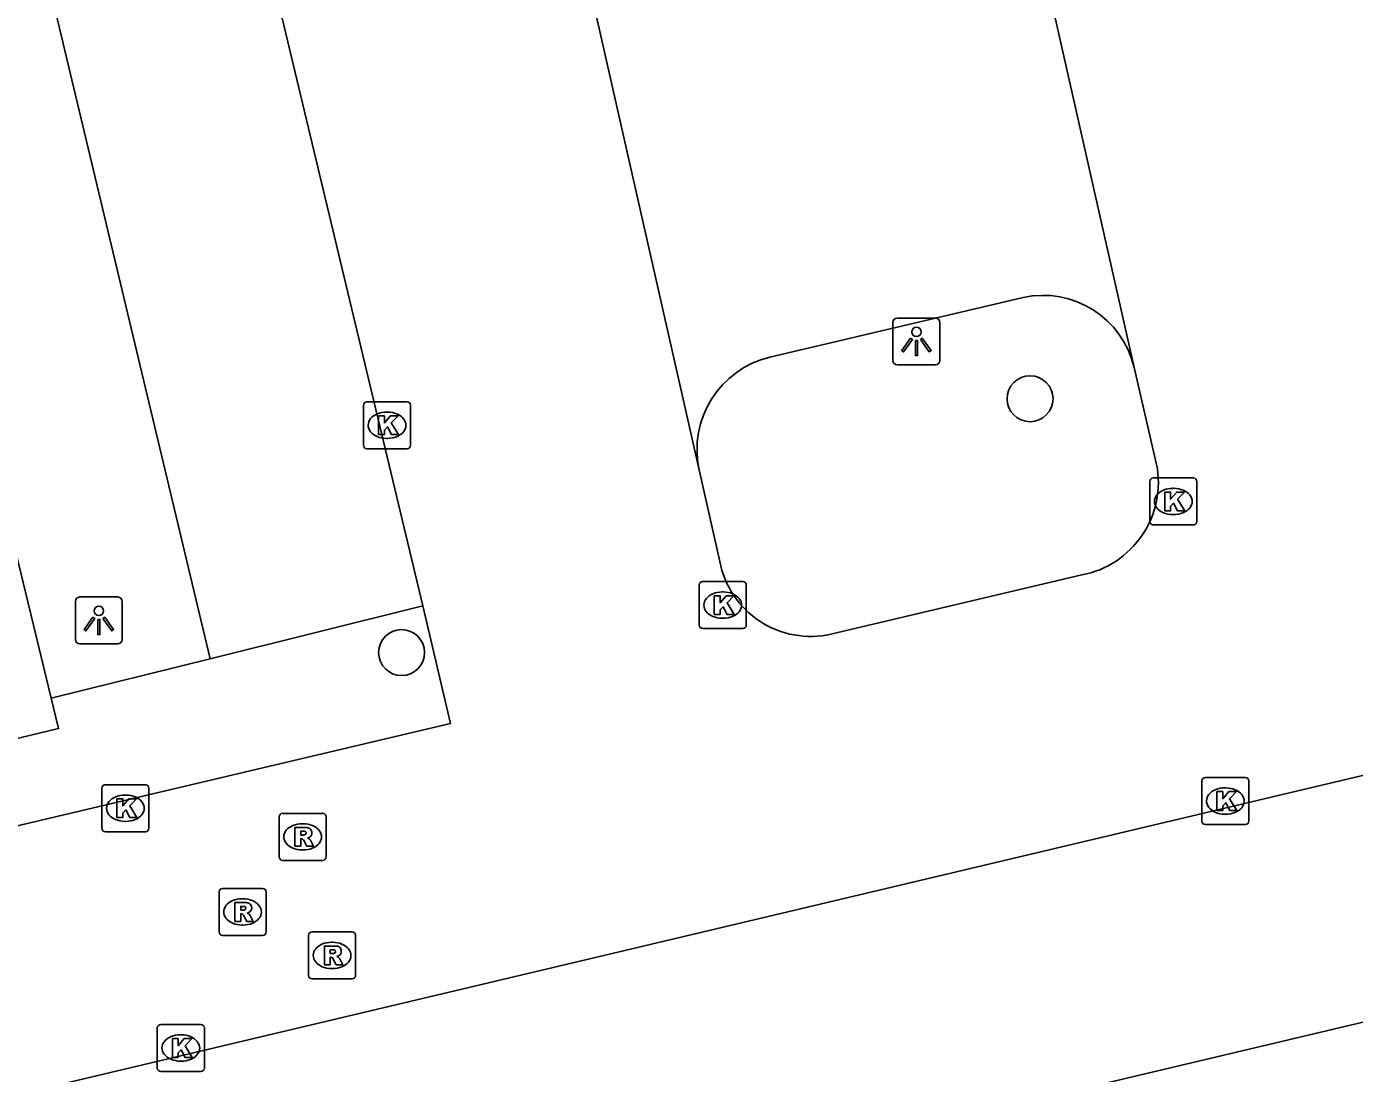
# Model space of a CAD drawing. Extents: x 158038 to 159242, y 380133 to 381214.
# Drawn here: x 159134.39 to 159162.63, y 380552.12 to 380574.39 of the extents above; entities that cross this region are included whole.
import ezdxf

# ---------------------------------------------------------------- set-up
doc = ezdxf.new("R2010")
doc.units = 0
for name, color, linetype in [('IMGEO_Boom', 7, 'Continuous'), ('IMGEO_Kolk', 7, 'Continuous'), ('IMGEO_Lichtpunt', 7, 'Continuous'), ('IMGEO_Pand', 7, 'Continuous'), ('IMGEO_Parkeervlak_open', 7, 'Continuous'), ('IMGEO_Rijbaan_lokaal_open', 7, 'Continuous'), ('IMGEO_Rioolput', 7, 'Continuous'), ('IMGEO_Voetpad_open', 7, 'Continuous')]:
    doc.layers.add(name, color=color, linetype=linetype)

msp = doc.modelspace()

# ---------------------------------------------------------------- linework, layer by layer
at = {"layer": 'IMGEO_Boom'}
for centre in [(159155.733, 380566.473), (159142.365, 380561.073)]:
    msp.add_circle(centre, 0.489, dxfattribs=at)
at = {"layer": 'IMGEO_Kolk'}
for p, q in [((159141.629, 380566.409), (159142.481, 380566.409)), ((159141.554, 380565.483), (159141.554, 380566.335)), ((159142.042, 380566.189), (159142.067, 380566.189)), ((159142.555, 380566.335), (159142.555, 380565.483)), ((159142.065, 380565.629), (159142.04, 380565.629)), ((159142.481, 380565.409), (159141.629, 380565.409)), ((159158.28, 380563.861), (159158.28, 380564.713)), ((159158.355, 380564.787), (159159.207, 380564.787)), ((159159.281, 380564.713), (159159.281, 380563.861)), ((159158.768, 380564.567), (159158.793, 380564.567)), ((159158.791, 380564.007), (159158.766, 380564.007)), ((159159.207, 380563.787), (159158.355, 380563.787)), ((159148.696, 380561.656), (159148.696, 380562.508)), ((159148.771, 380562.582), (159149.623, 380562.582)), ((159149.697, 380562.508), (159149.697, 380561.656)), ((159149.184, 380562.362), (159149.209, 380562.362)), ((159149.623, 380561.582), (159148.771, 380561.582)), ((159149.207, 380561.802), (159149.182, 380561.802)), ((159135.989, 380557.334), (159135.989, 380558.186)), ((159136.064, 380558.26), (159136.916, 380558.26)), ((159136.99, 380558.186), (159136.99, 380557.334)), ((159159.387, 380557.487), (159159.387, 380558.339)), ((159159.462, 380558.413), (159160.314, 380558.413)), ((159159.875, 380558.193), (159159.9, 380558.193)), ((159160.388, 380558.339), (159160.388, 380557.487)), ((159136.477, 380558.04), (159136.502, 380558.04)), ((159159.898, 380557.633), (159159.873, 380557.633)), ((159136.5, 380557.48), (159136.475, 380557.48)), ((159160.314, 380557.413), (159159.462, 380557.413)), ((159136.916, 380557.26), (159136.064, 380557.26)), ((159137.168, 380552.232), (159137.168, 380553.084)), ((159137.243, 380553.158), (159138.095, 380553.158)), ((159138.169, 380553.084), (159138.169, 380552.232)), ((159137.656, 380552.938), (159137.681, 380552.938)), ((159137.679, 380552.378), (159137.654, 380552.378)), ((159138.095, 380552.158), (159137.243, 380552.158))]:
    msp.add_line(p, q, dxfattribs=at)
for points in [[(159141.629, 380566.409), (159142.481, 380566.409)], [(159141.554, 380565.483), (159141.554, 380566.335)], [(159141.875, 380566.109), (159141.998, 380566.109), (159141.998, 380565.958), (159142.128, 380566.109), (159142.292, 380566.109), (159142.146, 380565.958), (159142.299, 380565.709), (159142.147, 380565.709), (159142.062, 380565.873), (159141.998, 380565.806), (159141.998, 380565.709), (159141.875, 380565.709), (159141.875, 380566.109)], [(159142.555, 380566.335), (159142.555, 380565.483)], [(159142.481, 380565.409), (159141.629, 380565.409)], [(159158.28, 380563.861), (159158.28, 380564.713)], [(159158.355, 380564.787), (159159.207, 380564.787)], [(159159.281, 380564.713), (159159.281, 380563.861)], [(159158.601, 380564.487), (159158.724, 380564.487), (159158.724, 380564.336), (159158.854, 380564.487), (159159.018, 380564.487), (159158.872, 380564.336), (159159.025, 380564.087), (159158.873, 380564.087), (159158.788, 380564.251), (159158.724, 380564.184), (159158.724, 380564.087), (159158.601, 380564.087), (159158.601, 380564.487)], [(159159.207, 380563.787), (159158.355, 380563.787)], [(159148.696, 380561.656), (159148.696, 380562.508)], [(159148.771, 380562.582), (159149.623, 380562.582)], [(159149.697, 380562.508), (159149.697, 380561.656)], [(159149.017, 380562.282), (159149.14, 380562.282), (159149.14, 380562.131), (159149.27, 380562.282), (159149.434, 380562.282), (159149.288, 380562.131), (159149.441, 380561.882), (159149.289, 380561.882), (159149.204, 380562.046), (159149.14, 380561.979), (159149.14, 380561.882), (159149.017, 380561.882), (159149.017, 380562.282)], [(159149.623, 380561.582), (159148.771, 380561.582)], [(159135.989, 380557.334), (159135.989, 380558.186)], [(159136.064, 380558.26), (159136.916, 380558.26)], [(159136.99, 380558.186), (159136.99, 380557.334)], [(159159.387, 380557.487), (159159.387, 380558.339)], [(159159.462, 380558.413), (159160.314, 380558.413)], [(159160.388, 380558.339), (159160.388, 380557.487)], [(159136.31, 380557.96), (159136.433, 380557.96), (159136.433, 380557.809), (159136.563, 380557.96), (159136.727, 380557.96), (159136.581, 380557.809), (159136.734, 380557.56), (159136.582, 380557.56), (159136.497, 380557.724), (159136.433, 380557.657), (159136.433, 380557.56), (159136.31, 380557.56), (159136.31, 380557.96)], [(159159.708, 380558.113), (159159.831, 380558.113), (159159.831, 380557.962), (159159.961, 380558.113), (159160.125, 380558.113), (159159.979, 380557.962), (159160.132, 380557.713), (159159.98, 380557.713), (159159.895, 380557.877), (159159.831, 380557.81), (159159.831, 380557.713), (159159.708, 380557.713), (159159.708, 380558.113)], [(159160.314, 380557.413), (159159.462, 380557.413)], [(159136.916, 380557.26), (159136.064, 380557.26)], [(159137.168, 380552.232), (159137.168, 380553.084)], [(159137.243, 380553.158), (159138.095, 380553.158)], [(159138.169, 380553.084), (159138.169, 380552.232)], [(159137.489, 380552.858), (159137.612, 380552.858), (159137.612, 380552.707), (159137.742, 380552.858), (159137.906, 380552.858), (159137.76, 380552.707), (159137.913, 380552.458), (159137.761, 380552.458), (159137.676, 380552.622), (159137.612, 380552.555), (159137.612, 380552.458), (159137.489, 380552.458), (159137.489, 380552.858)], [(159138.095, 380552.158), (159137.243, 380552.158)]]:
    msp.add_lwpolyline(points, dxfattribs=at)
for centre, start, end in [((159141.631, 380566.333), 91.552, 178.448), ((159141.631, 380566.333), 91.552, 178.448), ((159142.479, 380566.333), 1.552, 88.448), ((159142.479, 380566.333), 1.552, 88.448), ((159141.631, 380565.485), 181.552, 268.448), ((159141.631, 380565.485), 181.552, 268.448), ((159142.479, 380565.485), 271.552, 358.448), ((159142.479, 380565.485), 271.552, 358.448), ((159158.357, 380564.711), 91.552, 178.448), ((159158.357, 380564.711), 91.552, 178.448), ((159159.205, 380564.711), 1.552, 88.448), ((159159.205, 380564.711), 1.552, 88.448), ((159158.357, 380563.863), 181.552, 268.448), ((159158.357, 380563.863), 181.552, 268.448), ((159159.205, 380563.863), 271.552, 358.448), ((159159.205, 380563.863), 271.552, 358.448), ((159148.773, 380562.506), 91.552, 178.448), ((159148.773, 380562.506), 91.552, 178.448), ((159149.621, 380562.506), 1.552, 88.448), ((159149.621, 380562.506), 1.552, 88.448), ((159148.773, 380561.658), 181.552, 268.448), ((159148.773, 380561.658), 181.552, 268.448), ((159149.621, 380561.658), 271.552, 358.448), ((159149.621, 380561.658), 271.552, 358.448), ((159136.066, 380558.184), 91.552, 178.448), ((159136.066, 380558.184), 91.552, 178.448), ((159136.914, 380558.184), 1.552, 88.448), ((159136.914, 380558.184), 1.552, 88.448), ((159159.464, 380558.337), 91.552, 178.448), ((159159.464, 380558.337), 91.552, 178.448), ((159160.312, 380558.337), 1.552, 88.448), ((159160.312, 380558.337), 1.552, 88.448), ((159136.066, 380557.336), 181.552, 268.448), ((159136.066, 380557.336), 181.552, 268.448), ((159136.914, 380557.336), 271.552, 358.448), ((159136.914, 380557.336), 271.552, 358.448), ((159159.464, 380557.489), 181.552, 268.448), ((159159.464, 380557.489), 181.552, 268.448), ((159160.312, 380557.489), 271.552, 358.448), ((159160.312, 380557.489), 271.552, 358.448), ((159137.245, 380553.082), 91.552, 178.448), ((159137.245, 380553.082), 91.552, 178.448), ((159138.093, 380553.082), 1.552, 88.448), ((159138.093, 380553.082), 1.552, 88.448), ((159137.245, 380552.234), 181.552, 268.448), ((159137.245, 380552.234), 181.552, 268.448), ((159138.093, 380552.234), 271.552, 358.448), ((159138.093, 380552.234), 271.552, 358.448)]:
    msp.add_arc(centre, 0.0765, start, end, dxfattribs=at)
for centre, major_axis, ratio, start_param, end_param in [((159142.041, 380565.909), (-0.387, 0.002), 0.722429, 4.712389, 7.853982), ((159142.066, 380565.909), (-0.39, 0.002), 0.717154, 1.570796, 4.712389), ((159158.767, 380564.287), (-0.387, 0.002), 0.722429, 4.712389, 7.853982), ((159158.792, 380564.287), (-0.39, 0.002), 0.717154, 1.570796, 4.712389), ((159149.183, 380562.082), (-0.387, 0.002), 0.722429, 4.712389, 7.853982), ((159149.208, 380562.082), (-0.39, 0.002), 0.717154, 1.570796, 4.712389), ((159159.874, 380557.913), (-0.387, 0.002), 0.722429, 4.712389, 7.853982), ((159159.899, 380557.913), (-0.39, 0.002), 0.717154, 1.570796, 4.712389), ((159136.476, 380557.76), (-0.387, 0.002), 0.722429, 4.712389, 7.853982), ((159136.501, 380557.76), (-0.39, 0.002), 0.717154, 1.570796, 4.712389), ((159137.655, 380552.658), (-0.387, 0.002), 0.722429, 4.712389, 7.853982), ((159137.68, 380552.658), (-0.39, 0.002), 0.717154, 1.570796, 4.712389)]:
    msp.add_ellipse(centre, major_axis=major_axis, ratio=ratio, start_param=start_param, end_param=end_param, dxfattribs=at)
at = {"layer": 'IMGEO_Lichtpunt'}
for p, q in [((159152.817, 380568.096), (159152.817, 380567.289)), ((159152.817, 380568.096), (159152.817, 380567.289)), ((159153.719, 380568.191), (159152.911, 380568.191)), ((159153.719, 380568.191), (159152.911, 380568.191)), ((159153.813, 380567.289), (159153.813, 380568.096)), ((159153.813, 380567.289), (159153.813, 380568.096)), ((159152.911, 380567.195), (159153.719, 380567.195)), ((159152.911, 380567.195), (159153.719, 380567.195)), ((159135.426, 380562.16), (159135.426, 380561.353)), ((159135.426, 380562.16), (159135.426, 380561.353)), ((159136.328, 380562.255), (159135.52, 380562.255)), ((159136.328, 380562.255), (159135.52, 380562.255)), ((159136.422, 380561.353), (159136.422, 380562.16)), ((159136.422, 380561.353), (159136.422, 380562.16)), ((159135.52, 380561.259), (159136.328, 380561.259)), ((159135.52, 380561.259), (159136.328, 380561.259))]:
    msp.add_line(p, q, dxfattribs=at)
for points in [[(159153.191, 380567.76), (159153.23, 380567.732), (159153.042, 380567.47), (159153.004, 380567.497), (159153.191, 380567.76)], [(159153.293, 380567.712), (159153.34, 380567.712), (159153.34, 380567.39), (159153.293, 380567.39), (159153.293, 380567.712)], [(159153.403, 380567.732), (159153.441, 380567.759), (159153.628, 380567.497), (159153.589, 380567.469), (159153.403, 380567.732)], [(159135.8, 380561.824), (159135.839, 380561.796), (159135.651, 380561.534), (159135.613, 380561.561), (159135.8, 380561.824)], [(159135.902, 380561.776), (159135.949, 380561.776), (159135.949, 380561.454), (159135.902, 380561.454), (159135.902, 380561.776)], [(159136.012, 380561.796), (159136.05, 380561.823), (159136.237, 380561.561), (159136.198, 380561.533), (159136.012, 380561.796)]]:
    msp.add_lwpolyline(points, dxfattribs=at)
for centre in [(159153.316, 380567.894), (159135.925, 380561.958)]:
    msp.add_circle(centre, 0.0994, dxfattribs=at)
for centre, start, end in [((159152.911, 380568.096), 90, 180), ((159152.911, 380568.096), 90, 180), ((159153.719, 380568.096), 0, 90), ((159153.719, 380568.096), 0, 90), ((159152.911, 380567.289), 180, 270), ((159152.911, 380567.289), 180, 270), ((159153.719, 380567.289), 270, 0), ((159153.719, 380567.289), 270, 360), ((159135.52, 380562.16), 90, 180), ((159135.52, 380562.16), 90, 180), ((159136.328, 380562.16), 0, 90), ((159136.328, 380562.16), 0, 90), ((159135.52, 380561.353), 180, 270), ((159135.52, 380561.353), 180, 270), ((159136.328, 380561.353), 270, 0), ((159136.328, 380561.353), 270, 360)]:
    msp.add_arc(centre, 0.0946, start, end, dxfattribs=at)
at = {"layer": 'IMGEO_Pand'}
for points in [[(159134.045, 380563.675), (159134.911, 380560.1)], [(159134.911, 380560.1), (159135.068, 380559.453), (159132.323, 380558.799)]]:
    msp.add_lwpolyline(points, dxfattribs=at)
at = {"layer": 'IMGEO_Parkeervlak_open'}
msp.add_lwpolyline([(159155.586, 380568.628), (159150.201, 380567.359)], dxfattribs=at)
for centre, radius, start, end in [((159156.007, 380566.675), 1.998, 13.365, 102.1768), ((159150.67, 380565.393), 2.021, 103.4246, 192.3716)]:
    msp.add_arc(centre, radius, start, end, dxfattribs=at)
at = {"layer": 'IMGEO_Rijbaan_lokaal_open'}
for points in [[(159137.551, 380584.09), (159142.819, 380562.063)], [(159148.696, 380564.96), (159145.396, 380579.524), (159154.659, 380581.713), (159157.951, 380567.137)], [(159158.425, 380565.077), (159157.951, 380567.137)], [(159148.696, 380564.96), (159149.133, 380563.012)], [(159151.499, 380561.465), (159156.836, 380562.723)], [(159085.921, 380545.977), (159143.405, 380559.561), (159142.819, 380562.063)], [(159121.612, 380548.682), (159166.662, 380559.374)]]:
    msp.add_lwpolyline(points, dxfattribs=at)
for centre, radius, start, end in [((159156.457, 380564.692), 2.005, 280.8895, 11.0702), ((159151.064, 380563.383), 1.967, 190.8715, 282.7714)]:
    msp.add_arc(centre, radius, start, end, dxfattribs=at)
at = {"layer": 'IMGEO_Rioolput'}
for p, q in [((159139.835, 380557.651), (159140.687, 380557.651)), ((159139.76, 380556.725), (159139.76, 380557.577)), ((159140.248, 380557.431), (159140.273, 380557.431)), ((159140.761, 380557.577), (159140.761, 380556.725)), ((159140.271, 380556.871), (159140.246, 380556.871)), ((159140.687, 380556.651), (159139.835, 380556.651)), ((159138.481, 380555.127), (159138.481, 380555.979)), ((159138.556, 380556.053), (159139.408, 380556.053)), ((159139.482, 380555.979), (159139.482, 380555.127)), ((159138.969, 380555.833), (159138.994, 380555.833)), ((159138.992, 380555.273), (159138.967, 380555.273)), ((159140.461, 380555.128), (159141.313, 380555.128)), ((159139.408, 380555.053), (159138.556, 380555.053)), ((159140.386, 380554.202), (159140.386, 380555.054)), ((159140.874, 380554.908), (159140.899, 380554.908)), ((159141.387, 380555.054), (159141.387, 380554.202)), ((159140.897, 380554.348), (159140.872, 380554.348)), ((159141.313, 380554.128), (159140.461, 380554.128))]:
    msp.add_line(p, q, dxfattribs=at)
for points in [[(159139.835, 380557.651), (159140.687, 380557.651)], [(159139.76, 380556.725), (159139.76, 380557.577)], [(159140.349, 380557.349), (159140.097, 380557.351), (159140.097, 380556.951)], [(159140.761, 380557.577), (159140.761, 380556.725)], [(159140.097, 380556.951), (159140.221, 380556.951), (159140.221, 380557.113), (159140.232, 380557.113)], [(159140.275, 380557.27), (159140.221, 380557.27), (159140.221, 380557.189)], [(159140.221, 380557.189), (159140.273, 380557.189)], [(159140.279, 380557.084), (159140.35, 380556.951), (159140.49, 380556.951), (159140.425, 380557.077)], [(159140.687, 380556.651), (159139.835, 380556.651)], [(159138.481, 380555.127), (159138.481, 380555.979)], [(159138.556, 380556.053), (159139.408, 380556.053)], [(159139.482, 380555.979), (159139.482, 380555.127)], [(159139.07, 380555.751), (159138.818, 380555.753), (159138.818, 380555.353)], [(159138.996, 380555.672), (159138.942, 380555.672), (159138.942, 380555.591)], [(159138.818, 380555.353), (159138.942, 380555.353), (159138.942, 380555.515), (159138.953, 380555.515)], [(159138.942, 380555.591), (159138.994, 380555.591)], [(159139, 380555.486), (159139.071, 380555.353), (159139.211, 380555.353), (159139.146, 380555.479)], [(159140.461, 380555.128), (159141.313, 380555.128)], [(159139.408, 380555.053), (159138.556, 380555.053)], [(159140.386, 380554.202), (159140.386, 380555.054)], [(159140.975, 380554.826), (159140.723, 380554.828), (159140.723, 380554.428)], [(159141.387, 380555.054), (159141.387, 380554.202)], [(159140.723, 380554.428), (159140.847, 380554.428), (159140.847, 380554.59), (159140.858, 380554.59)], [(159140.901, 380554.747), (159140.847, 380554.747), (159140.847, 380554.666)], [(159140.847, 380554.666), (159140.899, 380554.666)], [(159140.905, 380554.561), (159140.976, 380554.428), (159141.116, 380554.428), (159141.051, 380554.554)], [(159141.313, 380554.128), (159140.461, 380554.128)]]:
    msp.add_lwpolyline(points, dxfattribs=at)
for centre, radius, start, end in [((159139.837, 380557.575), 0.0765, 91.552, 178.448), ((159139.837, 380557.575), 0.0765, 91.552, 178.448), ((159140.685, 380557.575), 0.0765, 1.552, 88.448), ((159140.685, 380557.575), 0.0765, 1.552, 88.448), ((159140.348, 380557.239), 0.109, 350.3612, 89.416), ((159140.231, 380557.06), 0.0533, 26.0293, 88.6989), ((159140.257, 380557.378), 0.19, 274.7715, 282.9687), ((159140.281, 380557.174), 0.0964, 77.0061, 93.1865), ((159140.295, 380557.231), 0.0378, 276.6634, 79.6772), ((159140.346, 380557.239), 0.112, 277.5842, 350.9817), ((159140.33, 380557.024), 0.108, 29.5134, 73.7905), ((159139.837, 380556.727), 0.0765, 181.552, 268.448), ((159139.837, 380556.727), 0.0765, 181.552, 268.448), ((159140.685, 380556.727), 0.0765, 271.552, 358.448), ((159140.685, 380556.727), 0.0765, 271.552, 358.448), ((159138.558, 380555.977), 0.0765, 91.552, 178.448), ((159138.558, 380555.977), 0.0765, 91.552, 178.448), ((159139.406, 380555.977), 0.0765, 1.552, 88.448), ((159139.406, 380555.977), 0.0765, 1.552, 88.448), ((159139.002, 380555.576), 0.0964, 77.0061, 93.1865), ((159139.016, 380555.633), 0.0378, 276.6634, 79.6772), ((159139.069, 380555.641), 0.109, 350.3612, 89.416), ((159139.067, 380555.641), 0.112, 277.5842, 350.9817), ((159138.952, 380555.462), 0.0533, 26.0293, 88.6989), ((159138.978, 380555.78), 0.19, 274.7715, 282.9687), ((159139.051, 380555.426), 0.108, 29.5134, 73.7905), ((159138.558, 380555.129), 0.0765, 181.552, 268.448), ((159138.558, 380555.129), 0.0765, 181.552, 268.448), ((159139.406, 380555.129), 0.0765, 271.552, 358.448), ((159139.406, 380555.129), 0.0765, 271.552, 358.448), ((159140.463, 380555.052), 0.0765, 91.552, 178.448), ((159140.463, 380555.052), 0.0765, 91.552, 178.448), ((159141.311, 380555.052), 0.0765, 1.552, 88.448), ((159141.311, 380555.052), 0.0765, 1.552, 88.448), ((159140.974, 380554.716), 0.109, 350.3612, 89.416), ((159140.857, 380554.537), 0.0533, 26.0293, 88.6989), ((159140.883, 380554.855), 0.19, 274.7715, 282.9687), ((159140.907, 380554.651), 0.0964, 77.0061, 93.1865), ((159140.921, 380554.708), 0.0378, 276.6634, 79.6772), ((159140.972, 380554.716), 0.112, 277.5842, 350.9817), ((159140.956, 380554.501), 0.108, 29.5134, 73.7905), ((159140.463, 380554.204), 0.0765, 181.552, 268.448), ((159140.463, 380554.204), 0.0765, 181.552, 268.448), ((159141.311, 380554.204), 0.0765, 271.552, 358.448), ((159141.311, 380554.204), 0.0765, 271.552, 358.448)]:
    msp.add_arc(centre, radius, start, end, dxfattribs=at)
for centre, major_axis, ratio, start_param, end_param in [((159140.247, 380557.151), (-0.387, 0.002), 0.722429, 4.712389, 7.853982), ((159140.272, 380557.151), (-0.39, 0.002), 0.717154, 1.570796, 4.712389), ((159138.968, 380555.553), (-0.387, 0.002), 0.722429, 4.712389, 7.853982), ((159138.993, 380555.553), (-0.39, 0.002), 0.717154, 1.570796, 4.712389), ((159140.873, 380554.628), (-0.387, 0.002), 0.722429, 4.712389, 7.853982), ((159140.898, 380554.628), (-0.39, 0.002), 0.717154, 1.570796, 4.712389)]:
    msp.add_ellipse(centre, major_axis=major_axis, ratio=ratio, start_param=start_param, end_param=end_param, dxfattribs=at)
at = {"layer": 'IMGEO_Voetpad_open'}
for points in [[(159138.296, 380560.94), (159133.015, 380583.006), (159137.551, 380584.09)], [(159142.819, 380562.063), (159138.296, 380560.94)], [(159134.911, 380560.1), (159138.296, 380560.94)], [(159166.662, 380559.374), (159167.813, 380554.395), (159122.79, 380543.718), (159121.612, 380548.682)]]:
    msp.add_lwpolyline(points, dxfattribs=at)

doc.saveas('drawing.dxf')
